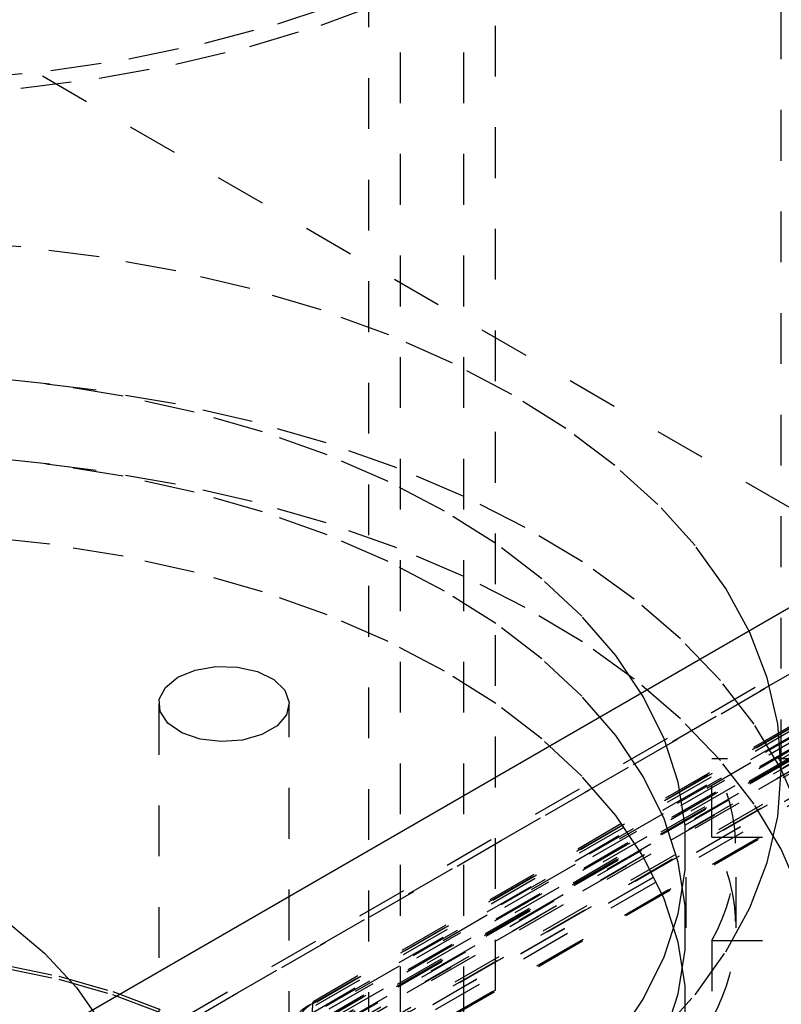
# Model space of a CAD drawing. Header units: inches. Extents: x 1907 to 2452, y -210 to -54.
# Tile 519 of 656: x 2008 to 2009.5, y -194.24 to -192.3. Entities that reach past the tile are written whole.
import ezdxf

# ---------------------------------------------------------------- set-up
doc = ezdxf.new("R2010")
doc.units = ezdxf.units.IN
doc.header["$LTSCALE"] = 0.5
doc.header["$MEASUREMENT"] = 0
doc.linetypes.add('HIDDEN', pattern=[0.225, 0.15, -0.075])
doc.layers.add('SID-M-H', color=4, linetype='HIDDEN')
doc.layers.add('SID-M-S', color=105, linetype='Continuous')

msp = doc.modelspace()

# ---------------------------------------------------------------- linework, layer by layer
at = {"layer": 'SID-M-H'}
for p, q in [((2012.98429, -195.25915), (1991.78034, -183.01837)), ((2008.69024, -194.71293), (2008.69024, -189.8165)), ((2008.75274, -195.46237), (2008.75274, -191.18839)), ((2008.87774, -195.46237), (2008.87774, -191.18839)), ((2008.94024, -195.8097), (2008.94024, -191.40242)), ((2009.50274, -193.7757), (2009.50274, -191.40242)), ((2008.51108, -192.30601), (2008.6487, -192.26053)), ((2008.59649, -192.30857), (2008.72985, -192.25953)), ((2008.36703, -192.34429), (2008.51108, -192.30601)), ((2008.45624, -192.35072), (2008.59649, -192.30857)), ((2008.21769, -192.37507), (2008.36703, -192.34429)), ((2008.31016, -192.38566), (2008.45624, -192.35072)), ((2008.06422, -192.39811), (2008.21769, -192.37507)), ((2008.15935, -192.4131), (2008.31016, -192.38566)), ((2007.90782, -192.41323), (2008.06422, -192.39811)), ((2008.00498, -192.43286), (2008.15935, -192.4131)), ((2007.84821, -192.44478), (2008.00498, -192.43286)), ((2011.18334, -192.6133), (2008.25719, -194.30253)), ((2011.20302, -192.61525), (2008.27687, -194.30448)), ((2008.24905, -194.31945), (2011.1752, -192.63022)), ((2008.00498, -192.74526), (2007.84821, -192.73335)), ((2008.15935, -192.76502), (2008.00498, -192.74526)), ((2011.1752, -192.7616), (2008.24081, -194.45559)), ((2008.31016, -192.79247), (2008.15935, -192.76502)), ((2008.45624, -192.8274), (2008.31016, -192.79247)), ((2008.59649, -192.86955), (2008.45624, -192.8274)), ((2008.72985, -192.91859), (2008.59649, -192.86955)), ((2010.91805, -192.88595), (2008.57959, -194.23591)), ((2010.92049, -192.88104), (2008.58202, -194.231)), ((2010.92346, -192.88934), (2008.585, -194.23931)), ((2008.58793, -194.23159), (2010.92639, -192.88162)), ((2010.94315, -192.89129), (2008.60468, -194.24126)), ((2008.61206, -194.24552), (2010.95052, -192.89555)), ((2008.57695, -194.2546), (2010.91541, -192.90463)), ((2010.97006, -192.90683), (2008.6316, -194.2568)), ((2008.5923, -194.27258), (2010.93076, -192.92261)), ((2010.93239, -192.91912), (2008.59393, -194.26908)), ((2010.93633, -192.91951), (2008.59787, -194.26947)), ((2008.62166, -194.28321), (2010.96012, -192.93324)), ((2008.63994, -194.27075), (2010.9784, -192.92078)), ((2008.8553, -192.97416), (2008.72985, -192.91859)), ((2010.90954, -192.95226), (2008.57107, -194.30222)), ((2008.57357, -194.29724), (2010.91204, -192.94727)), ((2008.57501, -194.30261), (2010.91347, -192.95265)), ((2008.57663, -194.29934), (2010.9151, -192.94938)), ((2010.96569, -192.94277), (2008.62722, -194.29274)), ((2010.97825, -192.94091), (2008.63979, -194.29087)), ((2011.02078, -192.95134), (2008.68232, -194.30131)), ((2011.02484, -192.94316), (2008.68637, -194.29313)), ((2008.69622, -194.2941), (2011.03468, -192.94413)), ((2010.93013, -192.96415), (2008.59167, -194.31411)), ((2008.97188, -193.03583), (2008.8553, -192.97416)), ((2010.98136, -192.98763), (2008.64289, -194.33759)), ((2008.64317, -194.33742), (2010.98163, -192.98745)), ((2008.06229, -193.01563), (2007.91475, -192.9997)), ((2008.15354, -193.02771), (2007.99418, -193.00864)), ((2008.64845, -194.3469), (2010.98692, -192.99693)), ((2011.01254, -193.01172), (2008.67408, -194.36169)), ((2008.67801, -194.36208), (2011.01648, -193.01211)), ((2008.67964, -194.3588), (2011.0181, -193.00884)), ((2008.20666, -193.03934), (2008.06229, -193.01563)), ((2008.30948, -193.05463), (2008.15354, -193.02771)), ((2008.34662, -193.07064), (2008.20666, -193.03934)), ((2009.0787, -193.10313), (2008.97188, -193.03583)), ((2008.46083, -193.08917), (2008.30948, -193.05463)), ((2008.48098, -193.10926), (2008.34662, -193.07064)), ((2008.60647, -193.13111), (2008.46083, -193.08917)), ((2008.60859, -193.15488), (2008.48098, -193.10926)), ((2009.17496, -193.17555), (2009.0787, -193.10313)), ((2008.74533, -193.18011), (2008.60647, -193.13111)), ((2008.06229, -193.17322), (2007.91475, -193.1573)), ((2008.15354, -193.18531), (2007.99418, -193.16623)), ((2008.72837, -193.20709), (2008.60859, -193.15488)), ((2008.20666, -193.19693), (2008.06229, -193.17322)), ((2008.30948, -193.21222), (2008.15354, -193.18531)), ((2008.87638, -193.23583), (2008.74533, -193.18011)), ((2009.25992, -193.25253), (2009.17496, -193.17555)), ((2008.34662, -193.22823), (2008.20666, -193.19693)), ((2008.83929, -193.26547), (2008.72837, -193.20709)), ((2008.46083, -193.24677), (2008.30948, -193.21222)), ((2008.48098, -193.26685), (2008.34662, -193.22823)), ((2008.99865, -193.29784), (2008.87638, -193.23583)), ((2008.60647, -193.2887), (2008.46083, -193.24677)), ((2008.94041, -193.3295), (2008.83929, -193.26547)), ((2009.33293, -193.3335), (2009.25992, -193.25253)), ((2008.60859, -193.31247), (2008.48098, -193.26685)), ((2008.74533, -193.33771), (2008.60647, -193.2887)), ((2009.11123, -193.36569), (2008.99865, -193.29784)), ((2008.06229, -193.33081), (2007.91475, -193.31489)), ((2008.72837, -193.36469), (2008.60859, -193.31247)), ((2008.20666, -193.35452), (2008.06229, -193.33081)), ((2008.87638, -193.39342), (2008.74533, -193.33771)), ((2009.03087, -193.39865), (2008.94041, -193.3295)), ((2009.39344, -193.41783), (2009.33293, -193.3335)), ((2008.34662, -193.38582), (2008.20666, -193.35452)), ((2008.83929, -193.42306), (2008.72837, -193.36469)), ((2009.21329, -193.43888), (2009.11123, -193.36569)), ((2008.48098, -193.42445), (2008.34662, -193.38582)), ((2008.99865, -193.45543), (2008.87638, -193.39342)), ((2009.10988, -193.47232), (2009.03087, -193.39865)), ((2009.44099, -193.50489), (2009.39344, -193.41783)), ((2008.60859, -193.47006), (2008.48098, -193.42445)), ((2008.94041, -193.4871), (2008.83929, -193.42306)), ((2009.30408, -193.51686), (2009.21329, -193.43888)), ((2009.11123, -193.52328), (2008.99865, -193.45543)), ((2008.72837, -193.52228), (2008.60859, -193.47006)), ((2009.17678, -193.54988), (2009.10988, -193.47232)), ((2009.03087, -193.55624), (2008.94041, -193.4871)), ((2009.38291, -193.59905), (2009.30408, -193.51686)), ((2009.47521, -193.594), (2009.44099, -193.50489)), ((2008.83929, -193.58065), (2008.72837, -193.52228)), ((2009.21329, -193.59647), (2009.11123, -193.52328)), ((2009.10988, -193.62991), (2009.03087, -193.55624)), ((2009.23101, -193.63068), (2009.17678, -193.54988)), ((2008.34858, -193.57864), (2008.38912, -193.57167)), ((2008.38912, -193.57167), (2008.43139, -193.57268)), ((2008.43139, -193.57268), (2008.4708, -193.58156)), ((2008.28957, -193.6127), (2008.31415, -193.59283)), ((2008.31415, -193.59283), (2008.34858, -193.57864)), ((2008.4708, -193.58156), (2008.50307, -193.59734)), ((2008.94041, -193.64469), (2008.83929, -193.58065)), ((2009.49585, -193.6845), (2009.47521, -193.594)), ((2008.2775, -193.63611), (2008.28957, -193.6127)), ((2008.50307, -193.59734), (2008.52473, -193.61832)), ((2009.30408, -193.67445), (2009.21329, -193.59647)), ((2009.44922, -193.68486), (2009.38291, -193.59905)), ((2008.52473, -193.61832), (2008.53341, -193.64222)), ((2009.17678, -193.70748), (2009.10988, -193.62991)), ((2009.27208, -193.71402), (2009.23101, -193.63068)), ((2008.27652, -193.64528), (2008.27652, -194.51081)), ((2008.27925, -193.6605), (2008.2775, -193.63611)), ((2008.53341, -193.64222), (2008.52818, -193.66645)), ((2008.53352, -194.51081), (2008.53352, -193.64528)), ((2009.03087, -193.71383), (2008.94041, -193.64469)), ((2008.29463, -193.68325), (2008.27925, -193.6605)), ((2008.52818, -193.66645), (2008.5096, -193.68839)), ((2008.32197, -193.70189), (2008.29463, -193.68325)), ((2008.5096, -193.68839), (2008.47969, -193.70565)), ((2009.38291, -193.75665), (2009.30408, -193.67445)), ((2009.5025, -193.77364), (2009.44922, -193.68486)), ((2009.50274, -193.7757), (2009.49585, -193.6845)), ((2008.35831, -193.71439), (2008.32197, -193.70189)), ((2008.47969, -193.70565), (2008.44168, -193.71638)), ((2009.23101, -193.78827), (2009.17678, -193.70748)), ((2008.39971, -193.7194), (2008.35831, -193.71439)), ((2008.44168, -193.71638), (2008.39971, -193.7194)), ((2009.10988, -193.7875), (2009.03087, -193.71383)), ((2009.29966, -193.7992), (2009.27208, -193.71402)), ((2009.99674, -193.75311), (2009.36604, -193.75311)), ((2009.36604, -193.90743), (2009.36604, -193.75311)), ((2009.44922, -193.84245), (2009.38291, -193.75665)), ((2009.17678, -193.86507), (2009.10988, -193.7875)), ((2009.27208, -193.87162), (2009.23101, -193.78827)), ((2009.49585, -193.86689), (2009.50274, -193.7757)), ((2009.54236, -193.86473), (2009.5025, -193.77364)), ((2009.31351, -193.88548), (2009.29966, -193.7992)), ((2009.5025, -193.93123), (2009.44922, -193.84245)), ((2009.23101, -193.94587), (2009.17678, -193.86507)), ((2009.29966, -193.95679), (2009.27208, -193.87162)), ((2009.31351, -193.97212), (2009.31351, -193.88548)), ((2009.47521, -193.95739), (2009.49585, -193.86689)), ((2009.36604, -193.90743), (2009.95324, -193.90743)), ((2009.31524, -194.08639), (2009.31524, -193.9288)), ((2009.41374, -194.08639), (2009.41374, -193.93207)), ((2009.54236, -194.02232), (2009.5025, -193.93123)), ((2009.27208, -194.02921), (2009.23101, -193.94587)), ((2009.31351, -194.04307), (2009.29966, -193.95679)), ((2009.44099, -194.04651), (2009.47521, -193.95739)), ((2009.29966, -194.0584), (2009.31351, -193.97212)), ((2009.29966, -194.11438), (2009.27208, -194.02921)), ((2009.27208, -194.14358), (2009.29966, -194.0584)), ((2009.31351, -194.12972), (2009.31351, -194.04307)), ((2009.39344, -194.13357), (2009.44099, -194.04651)), ((2007.97652, -194.0728), (2008.05154, -194.13623)), ((2009.31351, -194.20066), (2009.29966, -194.11438)), ((2009.36604, -194.11103), (2009.36604, -194.26535)), ((2009.36604, -194.11103), (2009.99674, -194.11103)), ((2008.05154, -194.13623), (2008.11446, -194.20392)), ((2009.29966, -194.216), (2009.31351, -194.12972)), ((2009.33293, -194.2179), (2009.39344, -194.13357)), ((2009.23101, -194.22692), (2009.27208, -194.14358)), ((2007.96793, -194.16429), (2008.07953, -194.18714)), ((2007.9681, -194.15838), (2008.07976, -194.18124)), ((2008.07953, -194.18714), (2008.18566, -194.21745)), ((2008.07976, -194.18124), (2008.18596, -194.21157)), ((2008.11446, -194.20392), (2008.16455, -194.27507)), ((2008.18596, -194.21157), (2008.2852, -194.24893)), ((2009.31351, -194.28731), (2009.31351, -194.20066)), ((2008.18566, -194.21745), (2008.28484, -194.25479)), ((2009.17678, -194.30772), (2009.23101, -194.22692)), ((2009.25992, -194.29887), (2009.33293, -194.2179)), ((2009.27208, -194.30117), (2009.29966, -194.216)), ((2008.57959, -194.23591), (2008.57663, -194.29934))]:
    msp.add_line(p, q, dxfattribs=at)
for centre, radius, start, end in [((2009.05158, -193.93207), 0.36181, 330.35534, 29.64466), ((2009.05158, -194.08639), 0.36181, 330.35534, 29.64466), ((2008.61193, -194.29482), 0.06763, 110.78342, 249.21658), ((2008.58525, -194.23566), 0.00567, 124.71504, 182.52078), ((2008.58448, -194.23632), 0.00585, 53.89164, 114.7979), ((2008.60541, -194.30395), 0.07278, 110.78342, 249.21658)]:
    msp.add_arc(centre, radius, start, end, dxfattribs=at)
at = {"layer": 'SID-M-S'}
msp.add_line((2002.03339, -197.77618), (2015.11487, -190.22441), dxfattribs=at)

doc.saveas('drawing.dxf')
